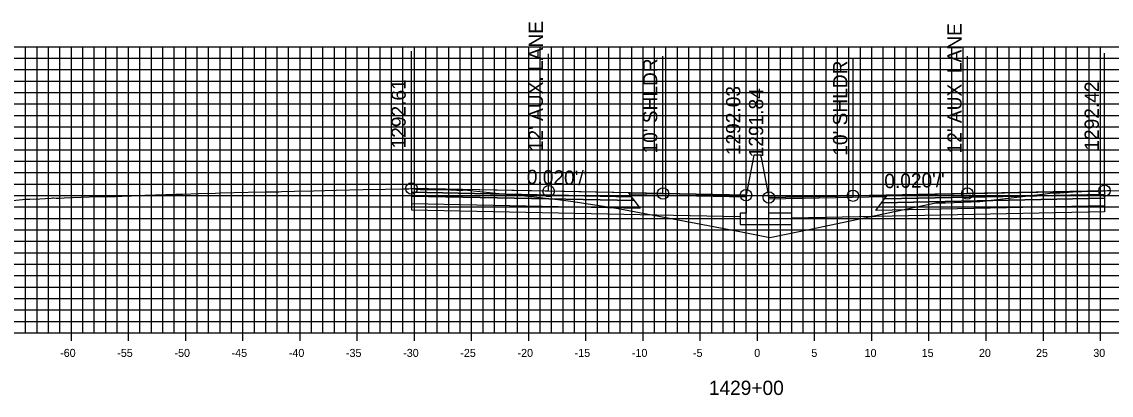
# Model space of a CAD drawing. Extents: x 674939 to 678919, y 750652 to 765176.
# Drawn here: x 678674.2 to 678769.5, y 758167.1 to 758199.7 of the extents above; entities that cross this region are included whole.
import ezdxf

# ---------------------------------------------------------------- set-up
doc = ezdxf.new("R2010")
doc.units = 0
for name, color, linetype in [('Level 10', 7, 'Continuous'), ('Level 17', 7, 'Continuous'), ('Level 18', 7, 'Continuous'), ('Level 19', 7, 'Continuous'), ('Level 20', 7, 'Continuous'), ('Level 22', 7, 'Continuous'), ('Level 23', 7, 'Continuous'), ('Level 4', 7, 'Continuous'), ('Level 8', 7, 'Continuous'), ('Level 9', 7, 'Continuous')]:
    doc.layers.add(name, color=color, linetype=linetype)

msp = doc.modelspace()

# ---------------------------------------------------------------- linework, layer by layer
at = {"layer": 'Level 10'}
msp.add_lwpolyline([(678670.447, 758183.829), (678674.544, 758184.226), (678674.889, 758184.242), (678675.77, 758184.277), (678676.761, 758184.314), (678676.885, 758184.346), (678676.96, 758184.362), (678677.208, 758184.327), (678677.36, 758184.312), (678677.513, 758184.33), (678677.893, 758184.34), (678680.123, 758184.425), (678681.265, 758184.453), (678682.38, 758184.48), (678682.456, 758184.493), (678682.952, 758184.503), (678683.789, 758184.515), (678684.656, 758184.551), (678684.955, 758184.572), (678685.052, 758184.575), (678685.057, 758184.575), (678685.892, 758184.599), (678687.657, 758184.666), (678688.277, 758184.672), (678689.644, 758184.72), (678691.133, 758184.768), (678691.513, 758184.774), (678693.996, 758184.832), (678695.512, 758184.868), (678696.133, 758184.861), (678696.436, 758184.861), (678696.685, 758184.874), (678696.912, 758184.892), (678698.031, 758184.928), (678699.697, 758184.966), (678701.685, 758185.021), (678704.048, 758185.074), (678706.014, 758185.112), (678707.507, 758185.127), (678708.032, 758185.145), (678708.27, 758185.164), (678708.282, 758185.166), (678708.285, 758185.166), (678708.659, 758185.113), (678709.037, 758185.08), (678709.783, 758185.069), (678710.085, 758185.067), (678710.584, 758185.071), (678711.112, 758185.065), (678712.233, 758185.029), (678712.61, 758185.012), (678712.761, 758185.032), (678712.872, 758185.04), (678716.22, 758184.709), (678718.2, 758184.529), (678719.757, 758184.361), (678721.078, 758184.217), (678722.207, 758184.045), (678726.213, 758183.436), (678736.993, 758181.404), (678739.615, 758180.881), (678743.172, 758181.618), (678754.137, 758183.906), (678754.977, 758183.916), (678757.976, 758184.039), (678763.455, 758184.676), (678764.369, 758184.778), (678764.701, 758184.781), (678764.984, 758184.801), (678766.11, 758184.873), (678767.72, 758184.923), (678768.306, 758184.946), (678768.869, 758184.974), (678768.89, 758184.974), (678769.132, 758184.986), (678769.345, 758184.984), (678770.472, 758184.964)], dxfattribs=at)
at = {"layer": 'Level 17'}
for points in [[(678738.203, 758188.079), (678737.533, 758184.579)], [(678738.863, 758187.886), (678738.863, 758188.079), (678738.203, 758188.079), (678738.203, 758188.079)], [(678738.863, 758187.886), (678739.533, 758184.386)], [(678737.533, 758184.579), (678737.533, 758183.011), (678737.033, 758183.011), (678737.033, 758182.011), (678741.533, 758182.011), (678741.533, 758183.011), (678739.533, 758183.011), (678739.533, 758184.386)]]:
    msp.add_lwpolyline(points, dxfattribs=at)
at = {"layer": 'Level 18'}
for points in [[(678737.533, 758184.579), (678730.27, 758184.724), (678720.27, 758184.924), (678708.27, 758185.164)], [(678768.89, 758184.974), (678756.89, 758184.734), (678746.89, 758184.534), (678739.533, 758184.386)]]:
    msp.add_lwpolyline(points, dxfattribs=at)
for points in [[(678708.27, 758185.164), (678708.27, 758184.834), (678727.52, 758184.449), (678727.27, 758184.784)], [(678727.27, 758184.784), (678737.533, 758184.579), (678737.537, 758184.421), (678727.389, 758184.624)], [(678749.771, 758184.434), (678739.533, 758184.229), (678739.533, 758184.386), (678749.89, 758184.594)], [(678768.89, 758184.974), (678768.89, 758184.644), (678749.64, 758184.259), (678749.89, 758184.594)]]:
    msp.add_lwpolyline(points, close=True, dxfattribs=at)
at = {"layer": 'Level 19'}
for points in [[(678708.27, 758184.834), (678708.27, 758184.504), (678727.77, 758184.114), (678727.52, 758184.449)], [(678708.27, 758184.504), (678708.27, 758183.844), (678728.27, 758183.444), (678727.77, 758184.114)], [(678768.89, 758184.644), (678768.89, 758184.314), (678749.39, 758183.924), (678749.64, 758184.259)], [(678768.89, 758184.314), (678768.89, 758183.654), (678748.89, 758183.254), (678749.39, 758183.924)]]:
    msp.add_lwpolyline(points, close=True, dxfattribs=at)
for points in [[(678708.27, 758183.844), (678708.27, 758183.304), (678728.27, 758182.904), (678737.033, 758182.729)], [(678768.89, 758183.654), (678768.89, 758183.114), (678748.89, 758182.714), (678741.533, 758182.566)]]:
    msp.add_lwpolyline(points, dxfattribs=at)
at = {"layer": 'Level 20'}
for p, q in [((678638.533, 758197.551), (678838.533, 758197.551)), ((678674.533, 758172.551), (678674.533, 758197.551)), ((678675.533, 758172.551), (678675.533, 758197.551)), ((678676.533, 758172.551), (678676.533, 758197.551)), ((678677.533, 758172.551), (678677.533, 758197.551)), ((678678.533, 758172.551), (678678.533, 758197.551)), ((678679.533, 758172.551), (678679.533, 758197.551)), ((678680.533, 758172.551), (678680.533, 758197.551)), ((678681.533, 758172.551), (678681.533, 758197.551)), ((678682.533, 758172.551), (678682.533, 758197.551)), ((678683.533, 758172.551), (678683.533, 758197.551)), ((678684.533, 758172.551), (678684.533, 758197.551)), ((678685.533, 758172.551), (678685.533, 758197.551)), ((678686.533, 758172.551), (678686.533, 758197.551)), ((678687.533, 758172.551), (678687.533, 758197.551)), ((678688.533, 758172.551), (678688.533, 758197.551)), ((678689.533, 758172.551), (678689.533, 758197.551)), ((678690.533, 758172.551), (678690.533, 758197.551)), ((678691.533, 758172.551), (678691.533, 758197.551)), ((678692.533, 758172.551), (678692.533, 758197.551)), ((678693.533, 758172.551), (678693.533, 758197.551)), ((678694.533, 758172.551), (678694.533, 758197.551)), ((678695.533, 758172.551), (678695.533, 758197.551)), ((678696.533, 758172.551), (678696.533, 758197.551)), ((678697.533, 758172.551), (678697.533, 758197.551)), ((678698.533, 758172.551), (678698.533, 758197.551)), ((678699.533, 758172.551), (678699.533, 758197.551)), ((678700.533, 758172.551), (678700.533, 758197.551)), ((678701.533, 758172.551), (678701.533, 758197.551)), ((678702.533, 758172.551), (678702.533, 758197.551)), ((678703.533, 758172.551), (678703.533, 758197.551)), ((678704.533, 758172.551), (678704.533, 758197.551)), ((678705.533, 758172.551), (678705.533, 758197.551)), ((678706.533, 758172.551), (678706.533, 758197.551)), ((678707.533, 758172.551), (678707.533, 758197.551)), ((678708.533, 758172.551), (678708.533, 758197.551)), ((678709.533, 758172.551), (678709.533, 758197.551)), ((678710.533, 758172.551), (678710.533, 758197.551)), ((678711.533, 758172.551), (678711.533, 758197.551)), ((678712.533, 758172.551), (678712.533, 758197.551)), ((678713.533, 758172.551), (678713.533, 758197.551)), ((678714.533, 758172.551), (678714.533, 758197.551)), ((678715.533, 758172.551), (678715.533, 758197.551)), ((678716.533, 758172.551), (678716.533, 758197.551)), ((678717.533, 758172.551), (678717.533, 758197.551)), ((678718.533, 758172.551), (678718.533, 758197.551)), ((678719.533, 758172.551), (678719.533, 758197.551)), ((678720.533, 758172.551), (678720.533, 758197.551)), ((678721.533, 758172.551), (678721.533, 758197.551)), ((678722.533, 758172.551), (678722.533, 758197.551)), ((678723.533, 758172.551), (678723.533, 758197.551)), ((678724.533, 758172.551), (678724.533, 758197.551)), ((678725.533, 758172.551), (678725.533, 758197.551)), ((678726.533, 758172.551), (678726.533, 758197.551)), ((678727.533, 758172.551), (678727.533, 758197.551)), ((678728.533, 758172.551), (678728.533, 758197.551)), ((678729.533, 758172.551), (678729.533, 758197.551)), ((678730.533, 758172.551), (678730.533, 758197.551)), ((678731.533, 758172.551), (678731.533, 758197.551)), ((678732.533, 758172.551), (678732.533, 758197.551)), ((678733.533, 758172.551), (678733.533, 758197.551)), ((678734.533, 758172.551), (678734.533, 758197.551)), ((678735.533, 758172.551), (678735.533, 758197.551)), ((678736.533, 758172.551), (678736.533, 758197.551)), ((678737.533, 758172.551), (678737.533, 758197.551)), ((678738.533, 758172.551), (678738.533, 758197.551)), ((678739.533, 758172.551), (678739.533, 758197.551)), ((678740.533, 758172.551), (678740.533, 758197.551)), ((678741.533, 758172.551), (678741.533, 758197.551)), ((678742.533, 758172.551), (678742.533, 758197.551)), ((678743.533, 758172.551), (678743.533, 758197.551)), ((678744.533, 758172.551), (678744.533, 758197.551)), ((678745.533, 758172.551), (678745.533, 758197.551)), ((678746.533, 758172.551), (678746.533, 758197.551)), ((678747.533, 758172.551), (678747.533, 758197.551)), ((678748.533, 758172.551), (678748.533, 758197.551)), ((678749.533, 758172.551), (678749.533, 758197.551)), ((678750.533, 758172.551), (678750.533, 758197.551)), ((678751.533, 758172.551), (678751.533, 758197.551)), ((678752.533, 758172.551), (678752.533, 758197.551)), ((678753.533, 758172.551), (678753.533, 758197.551)), ((678754.533, 758172.551), (678754.533, 758197.551)), ((678755.533, 758172.551), (678755.533, 758197.551)), ((678756.533, 758172.551), (678756.533, 758197.551)), ((678757.533, 758172.551), (678757.533, 758197.551)), ((678758.533, 758172.551), (678758.533, 758197.551)), ((678759.533, 758172.551), (678759.533, 758197.551)), ((678760.533, 758172.551), (678760.533, 758197.551)), ((678761.533, 758172.551), (678761.533, 758197.551)), ((678762.533, 758172.551), (678762.533, 758197.551)), ((678763.533, 758172.551), (678763.533, 758197.551)), ((678764.533, 758172.551), (678764.533, 758197.551)), ((678765.533, 758172.551), (678765.533, 758197.551)), ((678766.533, 758172.551), (678766.533, 758197.551)), ((678767.533, 758172.551), (678767.533, 758197.551)), ((678768.533, 758172.551), (678768.533, 758197.551)), ((678638.533, 758196.551), (678838.533, 758196.551)), ((678638.533, 758195.551), (678838.533, 758195.551)), ((678638.533, 758194.551), (678838.533, 758194.551)), ((678638.533, 758193.551), (678838.533, 758193.551)), ((678638.533, 758192.551), (678838.533, 758192.551)), ((678638.533, 758191.551), (678838.533, 758191.551)), ((678638.533, 758190.551), (678838.533, 758190.551)), ((678638.533, 758189.551), (678838.533, 758189.551)), ((678638.533, 758188.551), (678838.533, 758188.551)), ((678638.533, 758187.551), (678838.533, 758187.551)), ((678638.533, 758186.551), (678838.533, 758186.551)), ((678638.533, 758185.551), (678838.533, 758185.551)), ((678638.533, 758184.551), (678838.533, 758184.551)), ((678638.533, 758183.551), (678838.533, 758183.551)), ((678638.533, 758182.551), (678838.533, 758182.551)), ((678638.533, 758181.551), (678838.533, 758181.551)), ((678638.533, 758180.551), (678838.533, 758180.551)), ((678638.533, 758179.551), (678838.533, 758179.551)), ((678638.533, 758178.551), (678838.533, 758178.551)), ((678638.533, 758177.551), (678838.533, 758177.551)), ((678638.533, 758176.551), (678838.533, 758176.551)), ((678638.533, 758175.551), (678838.533, 758175.551)), ((678638.533, 758174.551), (678838.533, 758174.551)), ((678638.533, 758173.551), (678838.533, 758173.551)), ((678638.533, 758172.551), (678838.533, 758172.551))]:
    msp.add_line(p, q, dxfattribs=at)
at = {"layer": 'Level 23'}
for p, q in [((678708.27, 758185.164), (678708.27, 758197.164)), ((678720.27, 758184.924), (678720.27, 758196.924)), ((678768.89, 758184.974), (678768.89, 758196.974)), ((678730.27, 758184.724), (678730.27, 758196.724)), ((678737.533, 758184.579), (678737.533, 758196.579)), ((678739.533, 758184.386), (678739.533, 758196.386)), ((678746.89, 758184.534), (678746.89, 758196.534)), ((678756.89, 758184.734), (678756.89, 758196.734))]:
    msp.add_line(p, q, dxfattribs=at)
at = {"layer": 'Level 4'}
for centre in [(678708.27, 758185.164), (678720.27, 758184.924), (678768.89, 758184.974), (678730.27, 758184.724), (678737.533, 758184.579), (678739.533, 758184.386), (678746.89, 758184.534), (678756.89, 758184.734)]:
    msp.add_circle(centre, 0.5, dxfattribs=at)
at = {"layer": 'Level 8'}
for p, q in [((678678.533, 758171.851), (678678.533, 758173.251)), ((678683.533, 758171.851), (678683.533, 758173.251)), ((678688.533, 758171.851), (678688.533, 758173.251)), ((678693.533, 758171.851), (678693.533, 758173.251)), ((678698.533, 758171.851), (678698.533, 758173.251)), ((678703.533, 758171.851), (678703.533, 758173.251)), ((678708.533, 758171.851), (678708.533, 758173.251)), ((678713.533, 758171.851), (678713.533, 758173.251)), ((678718.533, 758171.851), (678718.533, 758173.251)), ((678723.533, 758171.851), (678723.533, 758173.251)), ((678728.533, 758171.851), (678728.533, 758173.251)), ((678733.533, 758171.851), (678733.533, 758173.251)), ((678738.533, 758171.851), (678738.533, 758173.251)), ((678743.533, 758171.851), (678743.533, 758173.251)), ((678748.533, 758171.851), (678748.533, 758173.251)), ((678753.533, 758171.851), (678753.533, 758173.251)), ((678758.533, 758171.851), (678758.533, 758173.251)), ((678763.533, 758171.851), (678763.533, 758173.251)), ((678768.533, 758171.851), (678768.533, 758173.251)), ((678638.533, 758172.551), (678838.533, 758172.551))]:
    msp.add_line(p, q, dxfattribs=at)

# ---------------------------------------------------------------- texts
at = {"layer": 'Level 22'}
for rotation, p in [(358.85424, (678718.352, 758185.563)), (1.14576, (678749.638, 758185.189))]:
    msp.add_text("0.020'/'", height=1.25, rotation=rotation, dxfattribs=at).set_placement(p)
at = {"layer": 'Level 23'}
for s, p in [("12' AUX. LANE", (678719.77, 758188.424)), ("12' AUX. LANE", (678756.39, 758188.234)), ("10' SHLDR", (678729.77, 758188.224)), ("10' SHLDR", (678746.39, 758188.034)), ('1292.61', (678707.77, 758188.664)), ('1292.03', (678737.033, 758188.079)), ('1292.42', (678768.39, 758188.474)), ('1291.84', (678739.033, 758187.886))]:
    msp.add_text(s, height=1.25, rotation=90, dxfattribs=at).set_placement(p)
at = {"layer": 'Level 9'}
for s, height, p in [('-60', 0.7, (678677.552, 758170.451)), ('-55', 0.7, (678682.546, 758170.451)), ('-50', 0.7, (678687.552, 758170.451)), ('-45', 0.7, (678692.546, 758170.451)), ('-40', 0.7, (678697.552, 758170.451)), ('-35', 0.7, (678702.546, 758170.451)), ('-30', 0.7, (678707.552, 758170.451)), ('-25', 0.7, (678712.546, 758170.451)), ('-20', 0.7, (678717.552, 758170.451)), ('-15', 0.7, (678722.546, 758170.451)), ('-10', 0.7, (678727.552, 758170.451)), ('-5', 0.7, (678732.896, 758170.451)), ('0', 0.7, (678738.252, 758170.451)), ('5', 0.7, (678743.246, 758170.451)), ('10', 0.7, (678747.902, 758170.451)), ('15', 0.7, (678752.896, 758170.451)), ('20', 0.7, (678757.902, 758170.451)), ('25', 0.7, (678762.896, 758170.451)), ('30', 0.7, (678767.902, 758170.451)), ('1429+00', 1.25, (678734.281, 758167.126))]:
    msp.add_text(s, height=height, dxfattribs=at).set_placement(p)

doc.saveas('drawing.dxf')
